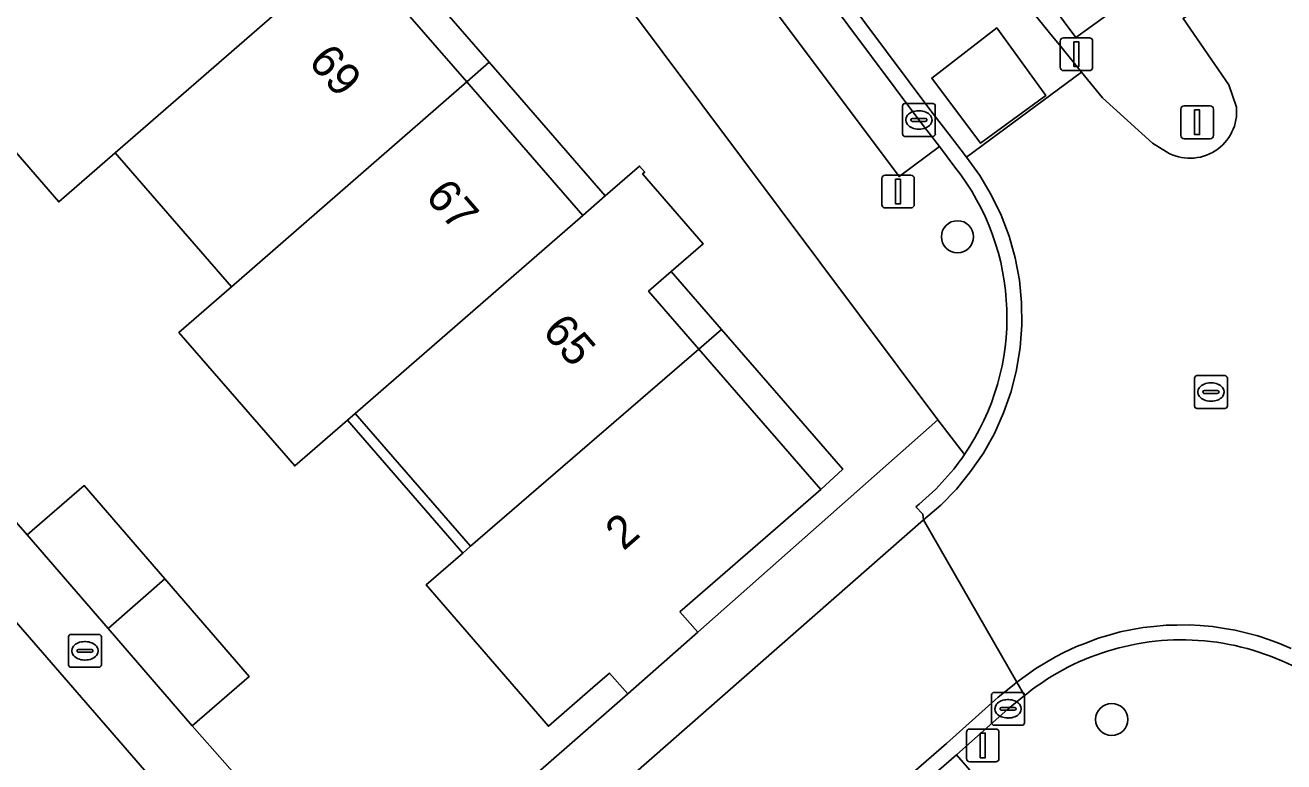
# Model space of a CAD drawing. Extents: x 155887 to 156869, y 383880 to 384678.
# Drawn here: x 156624.06 to 156662.42, y 384510.4 to 384532.84 of the extents above; entities that cross this region are included whole.
import ezdxf

# ---------------------------------------------------------------- set-up
doc = ezdxf.new("R2010")
doc.units = 0
for name, color, linetype in [('IMGEO_Afsluitpaal', 7, 'Continuous'), ('IMGEO_Berm_groen', 7, 'Continuous'), ('IMGEO_Boom', 7, 'Continuous'), ('IMGEO_Erf', 7, 'Continuous'), ('IMGEO_Greppel_droge_sloot', 7, 'Continuous'), ('IMGEO_Kolk', 7, 'Continuous'), ('IMGEO_Lichtmast', 7, 'Continuous'), ('IMGEO_Muur', 7, 'Continuous'), ('IMGEO_Pand', 7, 'Continuous'), ('IMGEO_Pand_nummerreeks', 7, 'Continuous'), ('IMGEO_Pand_overbouw', 7, 'Continuous'), ('IMGEO_Parkeervlak_open', 7, 'Continuous'), ('IMGEO_Rijbaan_lokaal_gesloten', 7, 'Continuous'), ('IMGEO_Rijbaan_lokaal_open', 7, 'Continuous'), ('IMGEO_Rioolput', 7, 'Continuous'), ('IMGEO_Verkeersbordpaal', 7, 'Continuous'), ('IMGEO_Voetpad_open', 7, 'Continuous')]:
    doc.layers.add(name, color=color, linetype=linetype)

msp = doc.modelspace()

# ---------------------------------------------------------------- linework, layer by layer
at = {"layer": 'IMGEO_Afsluitpaal'}
for p, q in [((156655.599, 384531.552), (156655.599, 384532.352)), ((156655.599, 384532.352), (156655.599, 384531.552)), ((156655.699, 384532.452), (156656.489, 384532.452)), ((156656.489, 384532.452), (156655.699, 384532.452)), ((156656.589, 384532.352), (156656.589, 384531.552)), ((156656.589, 384531.552), (156656.589, 384532.352)), ((156656.489, 384531.452), (156655.699, 384531.452)), ((156655.699, 384531.452), (156656.489, 384531.452))]:
    msp.add_line(p, q, dxfattribs=at)
msp.add_lwpolyline([(156656.019, 384532.327), (156656.169, 384532.327), (156656.169, 384531.577), (156656.019, 384531.577), (156656.019, 384532.327)], dxfattribs=at)
for centre, start, end in [((156655.699, 384532.352), 90, 180), ((156655.699, 384532.352), 90, 180), ((156656.489, 384532.352), 0, 90), ((156656.489, 384532.352), 360, 90), ((156655.699, 384531.552), 180, 270), ((156655.699, 384531.552), 180, 270), ((156656.489, 384531.552), 270, 0), ((156656.489, 384531.552), 270, 0)]:
    msp.add_arc(centre, 0.1, start, end, dxfattribs=at)
at = {"layer": 'IMGEO_Berm_groen'}
msp.add_lwpolyline([(156656.078, 384532.462), (156633.315, 384563.032), (156635.22, 384564.322), (156658.177, 384533.988)], close=True, dxfattribs=at)
for points in [[(156660.971, 384530.343), (156660.74, 384531.018), (156659.346, 384533.039)], [(156655.616, 384532.185), (156656.254, 384531.405), (156656.892, 384530.626), (156658.411, 384529.245), (156658.838, 384528.978)]]:
    msp.add_lwpolyline(points, dxfattribs=at)
for centre, radius, start, end in [((156990.038, 384805.982), 432.207, 214.69842, 219.30774), ((156659.557, 384530.204), 1.421, 239.6105, 5.6234)]:
    msp.add_arc(centre, radius, start, end, dxfattribs=at)
at = {"layer": 'IMGEO_Boom'}
for centre in [(156652.469, 384526.391), (156657.17, 384511.687)]:
    msp.add_circle(centre, 0.489, dxfattribs=at)
at = {"layer": 'IMGEO_Erf'}
msp.add_lwpolyline([(156621.881, 384560.861), (156617.639, 384557.197), (156619.845, 384554.658), (156618.942, 384553.873), (156618.261, 384553.281), (156619.819, 384551.487), (156623.364, 384547.405), (156626.901, 384543.333), (156630.439, 384539.259), (156633.977, 384535.186), (156637.514, 384531.113), (156641.052, 384527.039), (156641.738, 384527.636), (156642.78, 384528.543), (156642.94, 384528.359), (156642.876, 384528.303), (156644.721, 384526.179), (156643.743, 384525.329), (156643.055, 384524.732), (156644.589, 384522.966), (156648.301, 384518.692), (156644.011, 384514.963), (156644.554, 384514.346), (156651.871, 384520.813)], close=True, dxfattribs=at)
for points in [[(156636.17, 384507.007), (156640.731, 384510.982), (156642.422, 384512.466), (156641.865, 384513.098), (156641.362, 384512.664), (156640.006, 384511.48), (156636.28, 384515.789), (156636.723, 384516.174), (156637.392, 384516.756), (156637.629, 384516.963), (156634.115, 384521.009), (156633.878, 384520.803), (156632.275, 384519.41), (156628.744, 384523.472), (156630.347, 384524.869), (156626.803, 384528.95), (156625.081, 384527.453), (156621.536, 384531.536)], [(156622.076, 384519.634), (156624.118, 384517.309), (156625.857, 384518.814), (156628.319, 384515.97), (156630.889, 384513.001), (156629.15, 384511.496), (156631.834, 384508.455)]]:
    msp.add_lwpolyline(points, dxfattribs=at)
at = {"layer": 'IMGEO_Greppel_droge_sloot'}
msp.add_lwpolyline([(156656.078, 384532.462), (156658.177, 384533.988), (156635.22, 384564.322), (156633.315, 384563.032)], close=True, dxfattribs=at)
at = {"layer": 'IMGEO_Kolk'}
for p, q in [((156650.794, 384529.523), (156650.794, 384530.375)), ((156650.869, 384530.449), (156651.721, 384530.449)), ((156651.795, 384530.375), (156651.795, 384529.523)), ((156651.053, 384529.943), (156651.053, 384529.955)), ((156651.491, 384529.906), (156651.093, 384529.906)), ((156651.096, 384529.992), (156651.494, 384529.992)), ((156651.282, 384530.229), (156651.307, 384530.229)), ((156651.537, 384529.955), (156651.537, 384529.943)), ((156651.305, 384529.669), (156651.28, 384529.669)), ((156651.721, 384529.449), (156650.869, 384529.449)), ((156625.379, 384513.352), (156625.379, 384514.204)), ((156625.454, 384514.278), (156626.306, 384514.278)), ((156626.38, 384514.204), (156626.38, 384513.352)), ((156625.638, 384513.772), (156625.638, 384513.784)), ((156625.681, 384513.821), (156626.079, 384513.821)), ((156625.867, 384514.058), (156625.892, 384514.058)), ((156626.122, 384513.784), (156626.122, 384513.772)), ((156626.076, 384513.735), (156625.678, 384513.735)), ((156625.89, 384513.498), (156625.865, 384513.498)), ((156626.306, 384513.278), (156625.454, 384513.278)), ((156653.511, 384511.586), (156653.511, 384512.438)), ((156653.586, 384512.512), (156654.438, 384512.512)), ((156653.999, 384512.292), (156654.024, 384512.292)), ((156654.512, 384512.438), (156654.512, 384511.586)), ((156653.77, 384512.006), (156653.77, 384512.018)), ((156654.208, 384511.969), (156653.81, 384511.969)), ((156653.813, 384512.055), (156654.211, 384512.055)), ((156654.254, 384512.018), (156654.254, 384512.006)), ((156654.438, 384511.512), (156653.586, 384511.512)), ((156654.022, 384511.732), (156653.997, 384511.732))]:
    msp.add_line(p, q, dxfattribs=at)
for points in [[(156650.794, 384529.523), (156650.794, 384530.375)], [(156650.869, 384530.449), (156651.721, 384530.449)], [(156651.795, 384530.375), (156651.795, 384529.523)], [(156651.721, 384529.449), (156650.869, 384529.449)], [(156625.379, 384513.352), (156625.379, 384514.204)], [(156625.454, 384514.278), (156626.306, 384514.278)], [(156626.38, 384514.204), (156626.38, 384513.352)], [(156626.306, 384513.278), (156625.454, 384513.278)], [(156653.511, 384511.586), (156653.511, 384512.438)], [(156653.586, 384512.512), (156654.438, 384512.512)], [(156654.512, 384512.438), (156654.512, 384511.586)], [(156654.438, 384511.512), (156653.586, 384511.512)]]:
    msp.add_lwpolyline(points, dxfattribs=at)
for centre, radius, start, end in [((156650.871, 384530.373), 0.0765, 91.552, 178.448), ((156650.871, 384530.373), 0.0765, 91.552, 178.448), ((156651.719, 384530.373), 0.0765, 1.552, 88.448), ((156651.719, 384530.373), 0.0765, 1.552, 88.448), ((156651.093, 384529.952), 0.0403, 85.8775, 175.7526), ((156651.09, 384529.942), 0.0366, 178.938, 274.7102), ((156651.494, 384529.949), 0.043, 264.8664, 352.4533), ((156651.498, 384529.954), 0.0386, 1.7309, 96.639), ((156650.871, 384529.525), 0.0765, 181.552, 268.448), ((156650.871, 384529.525), 0.0765, 181.552, 268.448), ((156651.719, 384529.525), 0.0765, 271.552, 358.448), ((156651.719, 384529.525), 0.0765, 271.552, 358.448), ((156625.456, 384514.202), 0.0765, 91.552, 178.448), ((156625.456, 384514.202), 0.0765, 91.552, 178.448), ((156626.304, 384514.202), 0.0765, 1.552, 88.448), ((156626.304, 384514.202), 0.0765, 1.552, 88.448), ((156625.678, 384513.781), 0.0403, 85.8775, 175.7526), ((156626.083, 384513.783), 0.0386, 1.7309, 96.639), ((156625.675, 384513.771), 0.0366, 178.938, 274.7102), ((156626.079, 384513.778), 0.043, 264.8664, 352.4533), ((156625.456, 384513.354), 0.0765, 181.552, 268.448), ((156625.456, 384513.354), 0.0765, 181.552, 268.448), ((156626.304, 384513.354), 0.0765, 271.552, 358.448), ((156626.304, 384513.354), 0.0765, 271.552, 358.448), ((156653.588, 384512.436), 0.0765, 91.552, 178.448), ((156653.588, 384512.436), 0.0765, 91.552, 178.448), ((156654.436, 384512.436), 0.0765, 1.552, 88.448), ((156654.436, 384512.436), 0.0765, 1.552, 88.448), ((156653.81, 384512.015), 0.0403, 85.8775, 175.7526), ((156653.807, 384512.005), 0.0366, 178.938, 274.7102), ((156654.211, 384512.012), 0.043, 264.8664, 352.4533), ((156654.215, 384512.017), 0.0386, 1.7309, 96.639), ((156653.588, 384511.588), 0.0765, 181.552, 268.448), ((156653.588, 384511.588), 0.0765, 181.552, 268.448), ((156654.436, 384511.588), 0.0765, 271.552, 358.448), ((156654.436, 384511.588), 0.0765, 271.552, 358.448)]:
    msp.add_arc(centre, radius, start, end, dxfattribs=at)
for centre, major_axis, ratio, start_param, end_param in [((156651.281, 384529.949), (-0.387, 0.002), 0.722429, 4.712389, 7.853982), ((156651.306, 384529.949), (-0.39, 0.002), 0.717154, 1.570796, 4.712389), ((156625.866, 384513.778), (-0.387, 0.002), 0.722429, 4.712389, 7.853982), ((156625.891, 384513.778), (-0.39, 0.002), 0.717154, 1.570796, 4.712389), ((156653.998, 384512.012), (-0.387, 0.002), 0.722429, 4.712389, 7.853982), ((156654.023, 384512.012), (-0.39, 0.002), 0.717154, 1.570796, 4.712389)]:
    msp.add_ellipse(centre, major_axis=major_axis, ratio=ratio, start_param=start_param, end_param=end_param, dxfattribs=at)
at = {"layer": 'IMGEO_Lichtmast'}
for p, q in [((156650.163, 384527.368), (156650.163, 384528.168)), ((156650.163, 384528.168), (156650.163, 384527.368)), ((156650.263, 384528.268), (156651.053, 384528.268)), ((156651.053, 384528.268), (156650.263, 384528.268)), ((156651.153, 384528.168), (156651.153, 384527.368)), ((156651.153, 384527.368), (156651.153, 384528.168)), ((156651.053, 384527.268), (156650.263, 384527.268)), ((156650.263, 384527.268), (156651.053, 384527.268)), ((156652.745, 384510.497), (156652.745, 384511.297)), ((156652.745, 384511.297), (156652.745, 384510.497)), ((156652.845, 384511.397), (156653.635, 384511.397)), ((156653.635, 384511.397), (156652.845, 384511.397)), ((156653.735, 384511.297), (156653.735, 384510.497)), ((156653.735, 384510.497), (156653.735, 384511.297)), ((156653.635, 384510.397), (156652.845, 384510.397)), ((156652.845, 384510.397), (156653.635, 384510.397))]:
    msp.add_line(p, q, dxfattribs=at)
for points in [[(156650.583, 384528.143), (156650.733, 384528.143), (156650.733, 384527.393), (156650.583, 384527.393), (156650.583, 384528.143)], [(156653.165, 384511.272), (156653.315, 384511.272), (156653.315, 384510.522), (156653.165, 384510.522), (156653.165, 384511.272)]]:
    msp.add_lwpolyline(points, dxfattribs=at)
for centre, start, end in [((156650.263, 384528.168), 90, 180), ((156650.263, 384528.168), 90, 180), ((156651.053, 384528.168), 0, 90), ((156651.053, 384528.168), 360, 90), ((156650.263, 384527.368), 180, 270), ((156650.263, 384527.368), 180, 270), ((156651.053, 384527.368), 270, 0), ((156651.053, 384527.368), 270, 0), ((156652.845, 384511.297), 90, 180), ((156652.845, 384511.297), 90, 180), ((156653.635, 384511.297), 0, 90), ((156653.635, 384511.297), 360, 90), ((156652.845, 384510.497), 180, 270), ((156652.845, 384510.497), 180, 270), ((156653.635, 384510.497), 270, 0), ((156653.635, 384510.497), 270, 0)]:
    msp.add_arc(centre, 0.1, start, end, dxfattribs=at)
at = {"layer": 'IMGEO_Muur'}
msp.add_lwpolyline([(156640.731, 384510.982), (156636.17, 384507.007)], dxfattribs=at)
at = {"layer": 'IMGEO_Pand'}
for points in [[(156633.977, 384535.186), (156630.439, 384539.259), (156621.536, 384531.536), (156625.081, 384527.453), (156626.803, 384528.95)], [(156637.514, 384531.113), (156633.977, 384535.186), (156626.803, 384528.95), (156630.347, 384524.869)], [(156641.052, 384527.039), (156637.514, 384531.113), (156630.347, 384524.869), (156628.744, 384523.472), (156632.275, 384519.41), (156633.878, 384520.803), (156634.115, 384521.009)], [(156644.589, 384522.966), (156643.055, 384524.732), (156643.743, 384525.329), (156644.721, 384526.179), (156642.876, 384528.303), (156642.94, 384528.359), (156642.78, 384528.543), (156641.738, 384527.636), (156641.052, 384527.039), (156634.115, 384521.009), (156637.629, 384516.963)], [(156648.301, 384518.692), (156644.589, 384522.966), (156637.629, 384516.963), (156637.392, 384516.756), (156636.723, 384516.174), (156636.28, 384515.789), (156640.006, 384511.48), (156641.362, 384512.664), (156641.865, 384513.098), (156642.422, 384512.466), (156644.554, 384514.346), (156644.011, 384514.963)], [(156626.583, 384514.462), (156628.319, 384515.97), (156625.857, 384518.814), (156624.118, 384517.309)], [(156626.583, 384514.462), (156629.15, 384511.496), (156630.889, 384513.001), (156628.319, 384515.97)], [(156616.143, 384509.478), (156622.167, 384502.524), (156626.749, 384506.505), (156629.09, 384508.539), (156623.056, 384515.484), (156620.586, 384513.338)]]:
    msp.add_lwpolyline(points, close=True, dxfattribs=at)
at = {"layer": 'IMGEO_Pand_overbouw'}
for points in [[(156633.977, 384535.186), (156637.514, 384531.113), (156638.199, 384531.71), (156634.661, 384535.781)], [(156641.052, 384527.039), (156641.738, 384527.636), (156638.199, 384531.71), (156637.514, 384531.113)], [(156643.743, 384525.329), (156643.055, 384524.732), (156644.589, 384522.966), (156645.279, 384523.561)], [(156644.589, 384522.966), (156648.301, 384518.692), (156648.974, 384519.308), (156645.279, 384523.561)], [(156634.115, 384521.009), (156633.878, 384520.803), (156637.392, 384516.756), (156637.629, 384516.963)]]:
    msp.add_lwpolyline(points, close=True, dxfattribs=at)
at = {"layer": 'IMGEO_Parkeervlak_open'}
msp.add_lwpolyline([(156626.21, 384562.108), (156625.591, 384561.698), (156650.693, 384528.225), (156651.926, 384529.14), (156651.294, 384529.949), (156629.028, 384559.747)], dxfattribs=at)
msp.add_lwpolyline([(156652.441, 384510.614), (156640.219, 384500), (156634.956, 384495.43), (156637.97, 384492.092), (156647.096, 384500), (156655.41, 384507.205)], close=True, dxfattribs=at)
at = {"layer": 'IMGEO_Rijbaan_lokaal_gesloten'}
for points in [[(156634.695, 384559.945), (156633.104, 384562.645), (156629.413, 384559.999), (156651.66, 384530.228), (156652.292, 384529.419), (156652.746, 384528.811), (156656.254, 384531.405), (156655.616, 384532.185)], [(156672.364, 384523.052), (156663.544, 384534.85), (156663.005, 384535.572), (156659.346, 384533.039), (156660.74, 384531.018), (156660.971, 384530.343)], [(156658.838, 384528.978), (156658.411, 384529.245), (156656.892, 384530.626), (156656.254, 384531.405), (156652.746, 384528.811), (156653.148, 384528.255), (156653.499, 384527.665), (156653.798, 384527.047), (156654.041, 384526.406), (156654.228, 384525.745), (156654.356, 384525.071), (156654.425, 384524.388), (156654.434, 384523.702), (156654.383, 384523.018), (156654.273, 384522.341), (156654.103, 384521.676), (156653.877, 384521.028), (156653.594, 384520.402), (156653.259, 384519.804), (156652.872, 384519.237), (156652.437, 384518.706), (156651.958, 384518.215), (156651.437, 384517.768), (156654.284, 384512.822), (156654.855, 384513.236), (156655.461, 384513.599), (156655.714, 384513.723), (156656.095, 384513.908), (156656.378, 384514.016), (156656.754, 384514.16), (156657.056, 384514.246), (156657.433, 384514.354), (156657.748, 384514.414), (156658.126, 384514.487), (156658.45, 384514.52), (156658.828, 384514.559), (156659.158, 384514.564), (156659.534, 384514.57), (156659.865, 384514.546), (156660.238, 384514.519), (156660.607, 384514.46), (156660.935, 384514.407), (156661.3, 384514.314), (156661.619, 384514.234), (156661.978, 384514.109), (156662.286, 384514.002), (156662.637, 384513.844)], [(156582.636, 384450.593), (156600.213, 384465.85), (156600.98, 384466.526), (156603.356, 384468.573), (156605.316, 384470.305), (156607.771, 384472.443), (156608.606, 384473.149), (156629.369, 384491.187), (156639.517, 384500), (156652.137, 384510.96), (156653.714, 384512.362), (156654.15, 384512.714), (156654.284, 384512.822), (156651.437, 384517.768), (156635.958, 384504.192), (156631.134, 384500), (156593.487, 384467.289), (156577.744, 384453.62)]]:
    msp.add_lwpolyline(points, dxfattribs=at)
msp.add_lwpolyline([(156653.669, 384532.752), (156655.164, 384530.698), (156653.169, 384529.244), (156651.686, 384531.223)], close=True, dxfattribs=at)
for centre, radius, start, end in [((156990.038, 384805.982), 432.207, 214.69842, 219.30774), ((156659.557, 384530.204), 1.421, 239.6105, 5.6234)]:
    msp.add_arc(centre, radius, start, end, dxfattribs=at)
at = {"layer": 'IMGEO_Rijbaan_lokaal_open'}
for points in [[(156651.197, 384518.16), (156651.417, 384517.943), (156651.437, 384517.768), (156651.958, 384518.215), (156652.437, 384518.706), (156652.872, 384519.237), (156653.259, 384519.804), (156653.594, 384520.402), (156653.877, 384521.028), (156654.103, 384521.676), (156654.273, 384522.341), (156654.383, 384523.018), (156654.434, 384523.702), (156654.425, 384524.388), (156654.356, 384525.071), (156654.228, 384525.745), (156654.041, 384526.406), (156653.798, 384527.047), (156653.499, 384527.665), (156653.148, 384528.255), (156652.746, 384528.811), (156652.292, 384529.419), (156651.66, 384530.228), (156629.413, 384559.999)], [(156629.028, 384559.747), (156651.294, 384529.949), (156651.926, 384529.14), (156652.393, 384528.515)], [(156662.637, 384513.844), (156662.286, 384514.002), (156661.978, 384514.109), (156661.619, 384514.234), (156661.3, 384514.314), (156660.935, 384514.407), (156660.607, 384514.46), (156660.238, 384514.519), (156659.865, 384514.546), (156659.534, 384514.57), (156659.158, 384514.564), (156658.828, 384514.559), (156658.45, 384514.52), (156658.126, 384514.487), (156657.748, 384514.414), (156657.433, 384514.354), (156657.056, 384514.246), (156656.754, 384514.16), (156656.378, 384514.016), (156656.095, 384513.908), (156655.714, 384513.723), (156655.461, 384513.599), (156654.855, 384513.236), (156654.284, 384512.822), (156654.516, 384512.419), (156654.57, 384512.462)], [(156608.905, 384472.8), (156629.671, 384490.84), (156634.956, 384495.43), (156640.219, 384500), (156652.441, 384510.614), (156654.012, 384512.011), (156654.516, 384512.419), (156654.284, 384512.822), (156654.15, 384512.714), (156653.714, 384512.362), (156652.137, 384510.96), (156639.517, 384500), (156629.369, 384491.187), (156608.606, 384473.149)]]:
    msp.add_lwpolyline(points, dxfattribs=at)
msp.add_lwpolyline([(156653.169, 384529.244), (156655.164, 384530.698), (156653.669, 384532.752), (156651.686, 384531.223)], close=True, dxfattribs=at)
for centre, radius, start, end in [((156646.585, 384523.94), 7.393, 325.5198, 38.2328), ((156646.614, 384523.91), 7.353, 308.5524, 325.5796), ((156659.303, 384506.504), 7.609, 38.2114, 128.4664)]:
    msp.add_arc(centre, radius, start, end, dxfattribs=at)
at = {"layer": 'IMGEO_Rioolput'}
for p, q in [((156659.693, 384521.234), (156659.693, 384522.086)), ((156659.768, 384522.16), (156660.62, 384522.16)), ((156660.181, 384521.94), (156660.206, 384521.94)), ((156660.694, 384522.086), (156660.694, 384521.234)), ((156659.952, 384521.654), (156659.952, 384521.666)), ((156660.39, 384521.617), (156659.992, 384521.617)), ((156659.995, 384521.703), (156660.393, 384521.703)), ((156660.436, 384521.666), (156660.436, 384521.654)), ((156660.62, 384521.16), (156659.768, 384521.16)), ((156660.204, 384521.38), (156660.179, 384521.38))]:
    msp.add_line(p, q, dxfattribs=at)
for points in [[(156659.693, 384521.234), (156659.693, 384522.086)], [(156659.768, 384522.16), (156660.62, 384522.16)], [(156660.694, 384522.086), (156660.694, 384521.234)], [(156660.62, 384521.16), (156659.768, 384521.16)]]:
    msp.add_lwpolyline(points, dxfattribs=at)
for centre, radius, start, end in [((156659.77, 384522.084), 0.0765, 91.552, 178.448), ((156659.77, 384522.084), 0.0765, 91.552, 178.448), ((156660.618, 384522.084), 0.0765, 1.552, 88.448), ((156660.618, 384522.084), 0.0765, 1.552, 88.448), ((156659.992, 384521.663), 0.0403, 85.8775, 175.7526), ((156659.989, 384521.653), 0.0366, 178.938, 274.7102), ((156660.393, 384521.66), 0.043, 264.8664, 352.4533), ((156660.397, 384521.665), 0.0386, 1.7309, 96.639), ((156659.77, 384521.236), 0.0765, 181.552, 268.448), ((156659.77, 384521.236), 0.0765, 181.552, 268.448), ((156660.618, 384521.236), 0.0765, 271.552, 358.448), ((156660.618, 384521.236), 0.0765, 271.552, 358.448)]:
    msp.add_arc(centre, radius, start, end, dxfattribs=at)
for centre, major_axis, ratio, start_param, end_param in [((156660.18, 384521.66), (-0.387, 0.002), 0.722429, 4.712389, 7.853982), ((156660.205, 384521.66), (-0.39, 0.002), 0.717154, 1.570796, 4.712389)]:
    msp.add_ellipse(centre, major_axis=major_axis, ratio=ratio, start_param=start_param, end_param=end_param, dxfattribs=at)
at = {"layer": 'IMGEO_Verkeersbordpaal'}
for p, q in [((156659.278, 384529.478), (156659.278, 384530.278)), ((156659.278, 384530.278), (156659.278, 384529.478)), ((156659.378, 384530.378), (156660.168, 384530.378)), ((156660.168, 384530.378), (156659.378, 384530.378)), ((156660.268, 384530.278), (156660.268, 384529.478)), ((156660.268, 384529.478), (156660.268, 384530.278)), ((156660.168, 384529.378), (156659.378, 384529.378)), ((156659.378, 384529.378), (156660.168, 384529.378))]:
    msp.add_line(p, q, dxfattribs=at)
msp.add_lwpolyline([(156659.698, 384530.253), (156659.848, 384530.253), (156659.848, 384529.503), (156659.698, 384529.503), (156659.698, 384530.253)], dxfattribs=at)
for centre, start, end in [((156659.378, 384530.278), 90, 180), ((156659.378, 384530.278), 90, 180), ((156660.168, 384530.278), 0, 90), ((156660.168, 384530.278), 360, 90), ((156659.378, 384529.478), 180, 270), ((156659.378, 384529.478), 180, 270), ((156660.168, 384529.478), 270, 0), ((156660.168, 384529.478), 270, 0)]:
    msp.add_arc(centre, 0.1, start, end, dxfattribs=at)
at = {"layer": 'IMGEO_Voetpad_open'}
for points in [[(156621.414, 384561.717), (156621.881, 384560.861), (156651.871, 384520.813), (156652.68, 384519.754)], [(156652.393, 384528.515), (156651.926, 384529.14), (156650.693, 384528.225), (156625.591, 384561.698)], [(156652.68, 384519.754), (156651.871, 384520.813), (156644.554, 384514.346), (156642.422, 384512.466), (156640.731, 384510.982), (156636.17, 384507.007), (156634.441, 384505.498), (156632.896, 384504.158), (156628.102, 384500), (156591.947, 384468.643), (156576.616, 384455.306), (156575.541, 384454.364), (156575.225, 384454.088)], [(156631.134, 384500), (156635.958, 384504.192), (156651.437, 384517.768), (156651.417, 384517.943), (156651.197, 384518.16)], [(156654.57, 384512.462), (156654.516, 384512.419), (156654.012, 384512.011), (156652.441, 384510.614), (156655.41, 384507.205), (156656.37, 384506.091), (156660.326, 384509.492), (156667.424, 384500), (156691.168, 384468.248), (156691.774, 384467.45), (156694.848, 384463.399), (156696.388, 384464.71), (156692.621, 384469.702), (156693.78, 384470.55), (156671.786, 384500), (156664.083, 384510.314)]]:
    msp.add_lwpolyline(points, dxfattribs=at)
msp.add_lwpolyline([(156617.032, 384525.452), (156615.008, 384527.78), (156612.414, 384530.766), (156609.958, 384533.593), (156607.931, 384535.941), (156605.351, 384538.908), (156602.882, 384541.747), (156601.584, 384543.239), (156600.092, 384541.944), (156603.827, 384537.641), (156609.868, 384530.702), (156623.056, 384515.484), (156629.09, 384508.539), (156632.896, 384504.158), (156634.441, 384505.498), (156631.834, 384508.455), (156629.15, 384511.496), (156626.583, 384514.462), (156624.118, 384517.309), (156622.076, 384519.634), (156619.502, 384522.603)], close=True, dxfattribs=at)
for centre, radius, start, end in [((156646.585, 384523.94), 7.393, 325.5198, 38.2328), ((156646.614, 384523.91), 7.353, 308.5524, 325.5796), ((156659.303, 384506.504), 7.609, 38.2114, 128.4664)]:
    msp.add_arc(centre, radius, start, end, dxfattribs=at)

# ---------------------------------------------------------------- texts
at = {"layer": 'IMGEO_Pand_nummerreeks'}
for s, rotation, p in [('69', 310.972, (156632.655, 384531.706)), ('67', 310.972, (156636.221, 384527.599)), ('65', 310.972, (156639.788, 384523.492)), ('2', 41.0066, (156642.292, 384516.805))]:
    msp.add_text(s, height=1, rotation=rotation, dxfattribs=at).set_placement(p)

doc.saveas('drawing.dxf')
